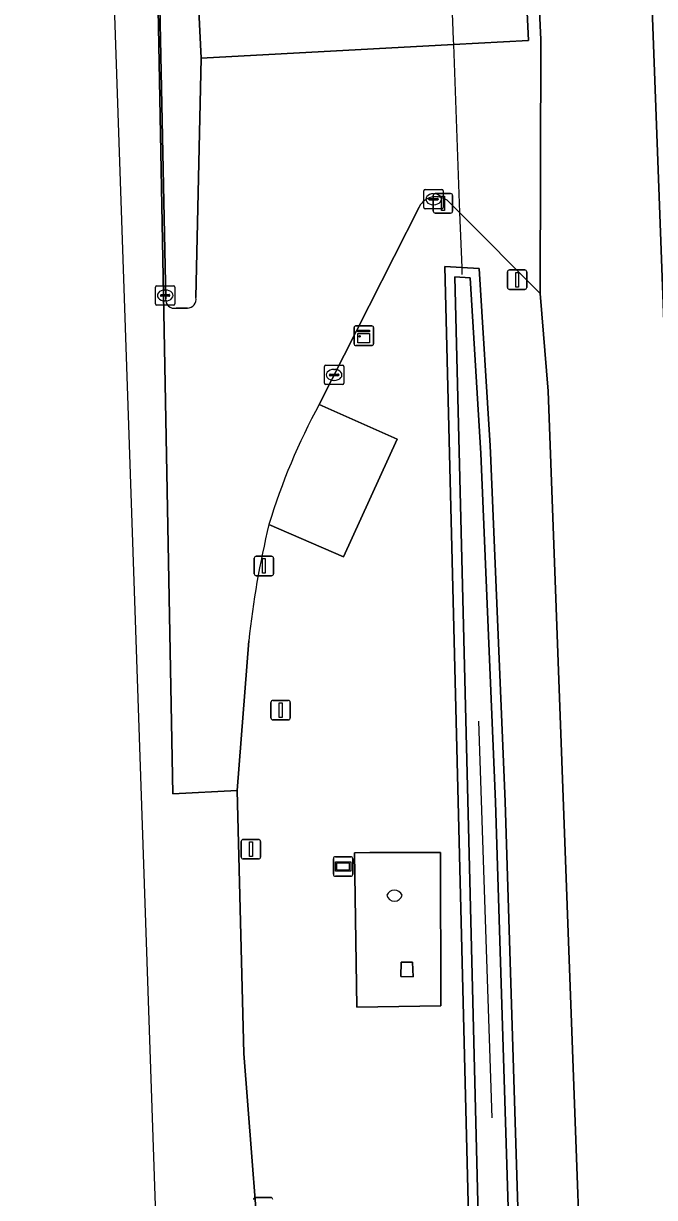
# Model space of a CAD drawing. Extents: x 162510 to 163918, y 388494 to 389774.
# Drawn here: x 162522.8 to 162555.2, y 388847.4 to 388907.7 of the extents above; entities that cross this region are included whole.
import ezdxf

# ---------------------------------------------------------------- set-up
doc = ezdxf.new("R2010")
doc.units = 0
for name, color, linetype in [('IMGEO_Berm_groen', 7, 'Continuous'), ('IMGEO_Duiker', 7, 'Continuous'), ('IMGEO_Hek', 7, 'Continuous'), ('IMGEO_Kast', 7, 'Continuous'), ('IMGEO_Kolk', 7, 'Continuous'), ('IMGEO_Lichtmast', 7, 'Continuous'), ('IMGEO_Oever', 7, 'Continuous'), ('IMGEO_Opslagtank', 7, 'Continuous'), ('IMGEO_Parkeervlak_open', 7, 'Continuous'), ('IMGEO_Rijbaan_lokaal_gesloten', 7, 'Continuous'), ('IMGEO_Rijbaan_lokaal_open', 7, 'Continuous'), ('IMGEO_Rijbaan_regionaal_gesloten', 7, 'Continuous'), ('IMGEO_Verklikker', 7, 'Continuous'), ('IMGEO_Vlaggenmast', 7, 'Continuous'), ('IMGEO_Voetpad_open', 7, 'Continuous'), ('IMGEO_Waterloop', 7, 'Continuous')]:
    doc.layers.add(name, color=color, linetype=linetype)

msp = doc.modelspace()

# ---------------------------------------------------------------- linework, layer by layer
at = {"layer": 'IMGEO_Berm_groen'}
for points in [[(162549.626, 389079.22), (162550.263, 389055.871), (162552.144, 389000), (162554.359, 388928.112), (162555.469, 388898.319), (162558.904, 388806.077), (162560.995, 388750), (162561.443, 388736.386)], [(162543.128, 388898.237), (162538.005, 388888.106), (162542, 388886.33), (162539.247, 388880.28), (162535.427, 388881.95)], [(162552.828, 388805.923), (162549.76, 388888.779), (162549.343, 388893.807), (162545.214, 388897.949), (162544.743, 388898.421)], [(162534.385, 388875.971), (162533.787, 388868.298), (162534.144, 388854.798), (162535.138, 388841.76), (162536.465, 388815.522), (162536.542, 388808.752), (162537.511, 388784.762), (162537.76, 388773.477)]]:
    msp.add_lwpolyline(points, dxfattribs=at)
for points in [[(162545.588, 388849.872), (162544.454, 388895.182), (162545.319, 388895.129), (162546.216, 388895.073), (162546.775, 388885.982), (162546.798, 388885.614), (162547.546, 388867.735), (162548.858, 388826.082), (162549.31, 388805.738), (162549.244, 388787.906), (162548.045, 388767.251), (162548.155, 388764.889), (162551.164, 388754.334), (162551.833, 388750), (162553.008, 388720.38), (162552.857, 388710.388), (162549.435, 388710.21), (162547.772, 388750), (162547.303, 388754.167), (162545.86, 388760.08), (162545.343, 388762.821), (162545.081, 388765.132), (162546.372, 388788.378), (162546.693, 388805.703)], [(162539.94, 388857.173), (162539.808, 388865.099), (162540.602, 388865.103), (162544.222, 388865.119), (162544.25, 388857.235)]]:
    msp.add_lwpolyline(points, close=True, dxfattribs=at)
for centre, radius, start, end in [((162543.998, 388897.783), 0.981, 40.54379, 152.45579), ((162581.424, 388870.853), 47.317, 166.43692, 173.79103)]:
    msp.add_arc(centre, radius, start, end, dxfattribs=at)
at = {"layer": 'IMGEO_Duiker'}
for points in [[(162543.608, 388941.114), (162543.637, 388940.341), (162544.076, 388928.528), (162544.204, 388925.086), (162544.265, 388923.449), (162544.49, 388917.392), (162544.51, 388916.869), (162544.884, 388906.812), (162544.893, 388906.576), (162545.214, 388897.949), (162545.319, 388895.129), (162545.332, 388894.768)], [(162546.875, 388851.494), (162546.19, 388871.851)]]:
    msp.add_lwpolyline(points, dxfattribs=at)
at = {"layer": 'IMGEO_Hek'}
for points in [[(162540.602, 388865.103), (162544.222, 388865.119), (162544.25, 388857.235), (162539.94, 388857.173), (162539.808, 388865.099)], [(162539.808, 388865.099), (162540.602, 388865.103)]]:
    msp.add_lwpolyline(points, dxfattribs=at)
at = {"layer": 'IMGEO_Kast'}
for p, q in [((162539.798, 388891.208), (162539.798, 388892.049)), ((162539.798, 388892.049), (162539.798, 388891.208)), ((162539.873, 388892.133), (162540.714, 388892.133)), ((162540.714, 388892.133), (162539.873, 388892.133)), ((162540.798, 388892.058), (162540.798, 388891.217)), ((162540.798, 388891.217), (162540.798, 388892.058)), ((162540.723, 388891.133), (162539.882, 388891.133)), ((162539.882, 388891.133), (162540.723, 388891.133))]:
    msp.add_line(p, q, dxfattribs=at)
for points in [[(162539.993, 388891.923), (162540.593, 388891.923), (162540.593, 388891.838), (162539.993, 388891.838), (162539.993, 388891.923)], [(162539.993, 388891.748), (162540.593, 388891.748), (162540.593, 388891.259), (162539.993, 388891.259), (162539.993, 388891.748)]]:
    msp.add_lwpolyline(points, dxfattribs=at)
msp.add_circle((162540.077, 388891.597), 0.0377, dxfattribs=at)
for centre, start, end in [((162539.876, 388892.055), 92.4484, 184.28452), ((162539.876, 388892.055), 92.4484, 184.28452), ((162540.72, 388892.055), 2.4484, 94.28452), ((162540.72, 388892.055), 2.4484, 94.28452), ((162539.876, 388891.211), 182.4484, 274.28452), ((162539.876, 388891.211), 182.4484, 274.28452), ((162540.72, 388891.211), 272.4484, 4.28452), ((162540.72, 388891.211), 272.4484, 4.28452)]:
    msp.add_arc(centre, 0.0779, start, end, dxfattribs=at)
at = {"layer": 'IMGEO_Kolk'}
for p, q in [((162543.374, 388898.21), (162543.374, 388899.062)), ((162543.449, 388899.136), (162544.301, 388899.136)), ((162543.633, 388898.63), (162543.633, 388898.642)), ((162543.676, 388898.679), (162544.074, 388898.679)), ((162543.862, 388898.916), (162543.887, 388898.916)), ((162544.117, 388898.642), (162544.117, 388898.63)), ((162544.375, 388899.062), (162544.375, 388898.21)), ((162544.301, 388898.136), (162543.449, 388898.136)), ((162544.071, 388898.593), (162543.673, 388898.593)), ((162543.885, 388898.356), (162543.86, 388898.356)), ((162529.598, 388893.272), (162529.598, 388894.124)), ((162529.673, 388894.198), (162530.525, 388894.198)), ((162530.086, 388893.978), (162530.111, 388893.978)), ((162530.599, 388894.124), (162530.599, 388893.272)), ((162529.857, 388893.692), (162529.857, 388893.704)), ((162530.295, 388893.655), (162529.897, 388893.655)), ((162529.9, 388893.741), (162530.298, 388893.741)), ((162530.109, 388893.418), (162530.084, 388893.418)), ((162530.341, 388893.704), (162530.341, 388893.692)), ((162530.525, 388893.198), (162529.673, 388893.198)), ((162538.269, 388889.195), (162538.269, 388890.047)), ((162538.344, 388890.121), (162539.196, 388890.121)), ((162538.528, 388889.615), (162538.528, 388889.627)), ((162538.571, 388889.664), (162538.969, 388889.664)), ((162538.757, 388889.901), (162538.782, 388889.901)), ((162539.012, 388889.627), (162539.012, 388889.615)), ((162539.27, 388890.047), (162539.27, 388889.195)), ((162539.196, 388889.121), (162538.344, 388889.121)), ((162538.966, 388889.578), (162538.568, 388889.578)), ((162538.78, 388889.341), (162538.755, 388889.341))]:
    msp.add_line(p, q, dxfattribs=at)
for points in [[(162543.374, 388898.21), (162543.374, 388899.062)], [(162543.449, 388899.136), (162544.301, 388899.136)], [(162544.375, 388899.062), (162544.375, 388898.21)], [(162544.301, 388898.136), (162543.449, 388898.136)], [(162529.598, 388893.272), (162529.598, 388894.124)], [(162529.673, 388894.198), (162530.525, 388894.198)], [(162530.599, 388894.124), (162530.599, 388893.272)], [(162530.525, 388893.198), (162529.673, 388893.198)], [(162538.269, 388889.195), (162538.269, 388890.047)], [(162538.344, 388890.121), (162539.196, 388890.121)], [(162539.27, 388890.047), (162539.27, 388889.195)], [(162539.196, 388889.121), (162538.344, 388889.121)]]:
    msp.add_lwpolyline(points, dxfattribs=at)
for centre, radius, start, end in [((162543.451, 388899.06), 0.0765, 91.55205, 178.44795), ((162543.451, 388899.06), 0.0765, 91.55205, 178.44795), ((162543.673, 388898.639), 0.0403, 85.87752, 175.75265), ((162543.67, 388898.629), 0.0366, 178.93798, 274.71019), ((162544.074, 388898.636), 0.043, 264.86636, 352.45326), ((162544.078, 388898.641), 0.0386, 1.73085, 96.63898), ((162544.299, 388899.06), 0.0765, 1.55205, 88.44795), ((162544.299, 388899.06), 0.0765, 1.55205, 88.44795), ((162543.451, 388898.212), 0.0765, 181.55205, 268.44795), ((162543.451, 388898.212), 0.0765, 181.55205, 268.44795), ((162544.299, 388898.212), 0.0765, 271.55205, 358.44795), ((162544.299, 388898.212), 0.0765, 271.55205, 358.44795), ((162529.675, 388894.122), 0.0765, 91.55205, 178.44795), ((162529.675, 388894.122), 0.0765, 91.55205, 178.44795), ((162530.523, 388894.122), 0.0765, 1.55205, 88.44795), ((162530.523, 388894.122), 0.0765, 1.55205, 88.44795), ((162529.675, 388893.274), 0.0765, 181.55205, 268.44795), ((162529.675, 388893.274), 0.0765, 181.55205, 268.44795), ((162529.897, 388893.701), 0.0403, 85.87752, 175.75265), ((162529.894, 388893.691), 0.0366, 178.93798, 274.71019), ((162530.298, 388893.698), 0.043, 264.86636, 352.45326), ((162530.302, 388893.703), 0.0386, 1.73085, 96.63898), ((162530.523, 388893.274), 0.0765, 271.55205, 358.44795), ((162530.523, 388893.274), 0.0765, 271.55205, 358.44795), ((162538.346, 388890.045), 0.0765, 91.55205, 178.44795), ((162538.346, 388890.045), 0.0765, 91.55205, 178.44795), ((162538.568, 388889.624), 0.0403, 85.87752, 175.75265), ((162538.565, 388889.614), 0.0366, 178.93798, 274.71019), ((162538.969, 388889.621), 0.043, 264.86636, 352.45326), ((162538.973, 388889.626), 0.0386, 1.73085, 96.63898), ((162539.194, 388890.045), 0.0765, 1.55205, 88.44795), ((162539.194, 388890.045), 0.0765, 1.55205, 88.44795), ((162538.346, 388889.197), 0.0765, 181.55205, 268.44795), ((162538.346, 388889.197), 0.0765, 181.55205, 268.44795), ((162539.194, 388889.197), 0.0765, 271.55205, 358.44795), ((162539.194, 388889.197), 0.0765, 271.55205, 358.44795)]:
    msp.add_arc(centre, radius, start, end, dxfattribs=at)
for centre, major_axis, ratio, start_param, end_param in [((162543.861, 388898.636), (-0.387, 0.002), 0.722429, 4.712389, 7.853982), ((162543.886, 388898.636), (-0.39, 0.002), 0.717154, 1.570796, 4.712389), ((162530.085, 388893.698), (-0.387, 0.002), 0.722429, 4.712389, 7.853982), ((162530.11, 388893.698), (-0.39, 0.002), 0.717154, 1.570796, 4.712389), ((162538.756, 388889.621), (-0.387, 0.002), 0.722429, 4.712389, 7.853982), ((162538.781, 388889.621), (-0.39, 0.002), 0.717154, 1.570796, 4.712389)]:
    msp.add_ellipse(centre, major_axis=major_axis, ratio=ratio, start_param=start_param, end_param=end_param, dxfattribs=at)
at = {"layer": 'IMGEO_Lichtmast'}
for p, q in [((162543.862, 388898.027), (162543.862, 388898.827)), ((162543.862, 388898.827), (162543.862, 388898.027)), ((162543.962, 388898.927), (162544.752, 388898.927)), ((162544.752, 388898.927), (162543.962, 388898.927)), ((162544.852, 388898.827), (162544.852, 388898.027)), ((162544.852, 388898.027), (162544.852, 388898.827)), ((162544.752, 388897.927), (162543.962, 388897.927)), ((162543.962, 388897.927), (162544.752, 388897.927)), ((162547.67, 388894.107), (162547.67, 388894.907)), ((162547.67, 388894.907), (162547.67, 388894.107)), ((162547.77, 388895.007), (162548.56, 388895.007)), ((162548.56, 388895.007), (162547.77, 388895.007)), ((162548.66, 388894.907), (162548.66, 388894.107)), ((162548.66, 388894.107), (162548.66, 388894.907)), ((162548.56, 388894.007), (162547.77, 388894.007)), ((162547.77, 388894.007), (162548.56, 388894.007)), ((162534.669, 388879.418), (162534.669, 388880.218)), ((162534.669, 388880.218), (162534.669, 388879.418)), ((162534.769, 388880.318), (162535.559, 388880.318)), ((162535.559, 388880.318), (162534.769, 388880.318)), ((162535.659, 388880.218), (162535.659, 388879.418)), ((162535.659, 388879.418), (162535.659, 388880.218)), ((162535.559, 388879.318), (162534.769, 388879.318)), ((162534.769, 388879.318), (162535.559, 388879.318)), ((162534.002, 388864.88), (162534.002, 388865.68)), ((162534.002, 388865.68), (162534.002, 388864.88)), ((162534.102, 388865.78), (162534.892, 388865.78)), ((162534.892, 388865.78), (162534.102, 388865.78)), ((162534.992, 388865.68), (162534.992, 388864.88)), ((162534.992, 388864.88), (162534.992, 388865.68)), ((162534.892, 388864.78), (162534.102, 388864.78)), ((162534.102, 388864.78), (162534.892, 388864.78)), ((162534.73, 388847.406), (162535.52, 388847.406)), ((162535.52, 388847.406), (162534.73, 388847.406))]:
    msp.add_line(p, q, dxfattribs=at)
for points in [[(162544.282, 388898.802), (162544.432, 388898.802), (162544.432, 388898.052), (162544.282, 388898.052), (162544.282, 388898.802)], [(162548.09, 388894.882), (162548.24, 388894.882), (162548.24, 388894.132), (162548.09, 388894.132), (162548.09, 388894.882)], [(162535.089, 388880.193), (162535.239, 388880.193), (162535.239, 388879.443), (162535.089, 388879.443), (162535.089, 388880.193)], [(162534.422, 388865.655), (162534.572, 388865.655), (162534.572, 388864.905), (162534.422, 388864.905), (162534.422, 388865.655)]]:
    msp.add_lwpolyline(points, dxfattribs=at)
for centre, start, end in [((162543.962, 388898.827), 90, 180), ((162543.962, 388898.827), 90, 180), ((162544.752, 388898.827), 0, 90), ((162544.752, 388898.827), 360, 90), ((162543.962, 388898.027), 180, 270), ((162543.962, 388898.027), 180, 270), ((162544.752, 388898.027), 270, 0), ((162544.752, 388898.027), 270, 0), ((162547.77, 388894.907), 90, 180), ((162547.77, 388894.907), 90, 180), ((162548.56, 388894.907), 0, 90), ((162548.56, 388894.907), 360, 90), ((162547.77, 388894.107), 180, 270), ((162547.77, 388894.107), 180, 270), ((162548.56, 388894.107), 270, 0), ((162548.56, 388894.107), 270, 0), ((162534.769, 388880.218), 90, 180), ((162534.769, 388880.218), 90, 180), ((162535.559, 388880.218), 0, 90), ((162535.559, 388880.218), 360, 90), ((162534.769, 388879.418), 180, 270), ((162534.769, 388879.418), 180, 270), ((162535.559, 388879.418), 270, 0), ((162535.559, 388879.418), 270, 0), ((162534.102, 388865.68), 90, 180), ((162534.102, 388865.68), 90, 180), ((162534.892, 388865.68), 0, 90), ((162534.892, 388865.68), 360, 90), ((162534.102, 388864.88), 180, 270), ((162534.102, 388864.88), 180, 270), ((162534.892, 388864.88), 270, 0), ((162534.892, 388864.88), 270, 0), ((162534.73, 388847.306), 90, 180), ((162534.73, 388847.306), 90, 180), ((162535.52, 388847.306), 0, 90), ((162535.52, 388847.306), 360, 90)]:
    msp.add_arc(centre, 0.1, start, end, dxfattribs=at)
at = {"layer": 'IMGEO_Oever'}
for points in [[(162548.858, 388826.082), (162547.546, 388867.735), (162546.798, 388885.614), (162546.775, 388885.982), (162546.216, 388895.073), (162545.319, 388895.129), (162544.454, 388895.182), (162545.588, 388849.872), (162546.693, 388805.703), (162546.372, 388788.378), (162545.081, 388765.132), (162545.343, 388762.821), (162545.86, 388760.08), (162547.303, 388754.167), (162547.772, 388750), (162549.435, 388710.21), (162552.857, 388710.388), (162553.008, 388720.38), (162551.833, 388750), (162551.164, 388754.334), (162548.155, 388764.889), (162548.045, 388767.251), (162549.244, 388787.906), (162549.31, 388805.738)], [(162547.05, 388867.717), (162548.362, 388826.069), (162548.814, 388805.733), (162548.748, 388787.921), (162547.548, 388767.254), (162547.662, 388764.808), (162550.678, 388754.228), (162551.338, 388749.952), (162552.512, 388720.374), (162552.368, 388710.859), (162549.91, 388710.732), (162548.267, 388750.038), (162547.793, 388754.254), (162546.345, 388760.185), (162545.834, 388762.895), (162545.579, 388765.146), (162546.868, 388788.36), (162547.189, 388805.705), (162546.084, 388849.884), (162544.964, 388894.654), (162545.748, 388894.605), (162546.302, 388885.588)]]:
    msp.add_lwpolyline(points, close=True, dxfattribs=at)
at = {"layer": 'IMGEO_Opslagtank'}
msp.add_lwpolyline([(162542.795, 388859.478), (162542.204, 388859.478), (162542.195, 388858.749), (162542.823, 388858.739)], close=True, dxfattribs=at)
for centre, radius, start, end in [((162541.863, 388862.747), 0.431, 24.51718, 155.48282), ((162541.863, 388863.016), 0.403, 192.85857, 347.14143)]:
    msp.add_arc(centre, radius, start, end, dxfattribs=at)
at = {"layer": 'IMGEO_Parkeervlak_open'}
msp.add_lwpolyline([(162535.427, 388881.95), (162539.247, 388880.28), (162542, 388886.33), (162538.005, 388888.106)], dxfattribs=at)
msp.add_arc((162566.792, 388872.433), 32.778, 151.43386, 163.12037, dxfattribs=at)
at = {"layer": 'IMGEO_Rijbaan_lokaal_gesloten'}
for points in [[(162552.144, 389000), (162550.263, 389055.871), (162549.626, 389079.22), (162548.836, 389103.513), (162542.643, 389103.346), (162542.794, 389097.755), (162542.807, 389085.766), (162543.035, 389082.812), (162543.082, 389082.281), (162543.807, 389066.604), (162545.973, 389000), (162547.592, 388951.292), (162547.973, 388940.397), (162548.457, 388926.534), (162549.378, 388906.825), (162549.343, 388893.807), (162549.76, 388888.779), (162552.828, 388805.923), (162558.904, 388806.077), (162555.469, 388898.319), (162554.359, 388928.112)], [(162548.747, 388906.784), (162548.231, 388917.583), (162544.49, 388917.392), (162531.416, 388916.726), (162531.94, 388905.879), (162544.893, 388906.576)]]:
    msp.add_lwpolyline(points, close=True, dxfattribs=at)
at = {"layer": 'IMGEO_Rijbaan_lokaal_open'}
for points in [[(162544.743, 388898.421), (162545.214, 388897.949), (162549.343, 388893.807), (162549.378, 388906.825), (162548.457, 388926.534), (162547.197, 388926.503), (162546.717, 388926.017), (162544.265, 388923.449), (162541.53, 388920.585), (162533.388, 388928.227), (162529.768, 388931.618), (162530.757, 388932.669), (162530.043, 388934.731), (162529.193, 388937.678), (162530.485, 388868.12), (162533.787, 388868.298), (162534.385, 388875.971)], [(162530.124, 388893.52), (162529.574, 388920.976)], [(162531.202, 388921.043), (162531.416, 388916.726), (162544.49, 388917.392), (162548.231, 388917.583), (162548.747, 388906.784), (162544.893, 388906.576), (162531.94, 388905.879), (162531.678, 388893.59)], [(162538.005, 388888.106), (162543.128, 388898.237)], [(162531.238, 388893.051), (162530.659, 388893.047)]]:
    msp.add_lwpolyline(points, dxfattribs=at)
for centre, radius, start, end in [((162543.998, 388897.783), 0.981, 40.54379, 152.45579), ((162530.572, 388893.488), 0.45, 175.92885, 281.11057), ((162531.24, 388893.499), 0.448, 269.75336, 11.79529), ((162566.792, 388872.433), 32.778, 151.43386, 163.12037), ((162581.424, 388870.853), 47.317, 166.43692, 173.79103)]:
    msp.add_arc(centre, radius, start, end, dxfattribs=at)
at = {"layer": 'IMGEO_Rijbaan_regionaal_gesloten'}
msp.add_lwpolyline([(162537.76, 388773.477), (162537.511, 388784.762), (162536.542, 388808.752), (162536.465, 388815.522), (162535.138, 388841.76), (162534.144, 388854.798), (162533.787, 388868.298), (162530.485, 388868.12), (162529.193, 388937.678), (162528.839, 388941.677), (162528.689, 388944.843), (162528.341, 388968.251), (162528.084, 389000), (162528.308, 389035.787), (162529.495, 389069.241), (162530.272, 389081.426), (162530.847, 389090.437), (162531.162, 389094.886), (162529.323, 389094.968), (162524.33, 389000.689), (162530.479, 388820.962), (162524.933, 388693.486), (162522.824, 388687.961)], dxfattribs=at)
at = {"layer": 'IMGEO_Verklikker'}
for p, q in [((162538.834, 388864.893), (162539.624, 388864.893)), ((162539.624, 388864.893), (162538.834, 388864.893)), ((162538.734, 388863.993), (162538.734, 388864.793)), ((162538.734, 388864.793), (162538.734, 388863.993)), ((162539.724, 388864.793), (162539.724, 388863.993)), ((162539.724, 388863.993), (162539.724, 388864.793)), ((162539.624, 388863.893), (162538.834, 388863.893)), ((162538.834, 388863.893), (162539.624, 388863.893))]:
    msp.add_line(p, q, dxfattribs=at)
for points in [[(162538.835, 388864.625), (162539.623, 388864.625), (162539.623, 388864.161), (162538.835, 388864.161), (162538.835, 388864.625)], [(162538.9, 388864.56), (162538.9, 388864.226), (162539.558, 388864.226), (162539.558, 388864.56), (162538.9, 388864.56)]]:
    msp.add_lwpolyline(points, dxfattribs=at)
for centre, start, end in [((162538.834, 388864.793), 90, 180), ((162538.834, 388864.793), 90, 180), ((162539.624, 388864.793), 0, 90), ((162539.624, 388864.793), 360, 90), ((162538.834, 388863.993), 180, 270), ((162538.834, 388863.993), 180, 270), ((162539.624, 388863.993), 270, 0), ((162539.624, 388863.993), 270, 0)]:
    msp.add_arc(centre, 0.1, start, end, dxfattribs=at)
at = {"layer": 'IMGEO_Vlaggenmast'}
for p, q in [((162535.526, 388872.017), (162535.526, 388872.817)), ((162535.526, 388872.817), (162535.526, 388872.017)), ((162535.626, 388872.917), (162536.416, 388872.917)), ((162536.416, 388872.917), (162535.626, 388872.917)), ((162536.516, 388872.817), (162536.516, 388872.017)), ((162536.516, 388872.017), (162536.516, 388872.817)), ((162536.416, 388871.917), (162535.626, 388871.917)), ((162535.626, 388871.917), (162536.416, 388871.917))]:
    msp.add_line(p, q, dxfattribs=at)
msp.add_lwpolyline([(162535.946, 388872.792), (162536.096, 388872.792), (162536.096, 388872.042), (162535.946, 388872.042), (162535.946, 388872.792)], dxfattribs=at)
for centre, start, end in [((162535.626, 388872.817), 90, 180), ((162535.626, 388872.817), 90, 180), ((162536.416, 388872.817), 0, 90), ((162536.416, 388872.817), 360, 90), ((162535.626, 388872.017), 180, 270), ((162535.626, 388872.017), 180, 270), ((162536.416, 388872.017), 270, 0), ((162536.416, 388872.017), 270, 0)]:
    msp.add_arc(centre, 0.1, start, end, dxfattribs=at)
at = {"layer": 'IMGEO_Voetpad_open'}
for points in [[(162529.574, 388920.976), (162530.124, 388893.52)], [(162531.678, 388893.59), (162531.94, 388905.879), (162531.416, 388916.726), (162531.202, 388921.043)], [(162530.659, 388893.047), (162531.238, 388893.051)]]:
    msp.add_lwpolyline(points, dxfattribs=at)
for points in [[(162544.222, 388865.119), (162540.602, 388865.103), (162539.808, 388865.099), (162539.94, 388857.173), (162544.25, 388857.235)], [(162542.795, 388859.478), (162542.823, 388858.739), (162542.195, 388858.749), (162542.204, 388859.478)]]:
    msp.add_lwpolyline(points, close=True, dxfattribs=at)
for centre, radius, start, end in [((162530.572, 388893.488), 0.45, 175.92885, 281.11057), ((162531.24, 388893.499), 0.448, 269.75336, 11.79529), ((162541.863, 388862.747), 0.431, 24.51718, 155.48282), ((162541.863, 388863.016), 0.403, 192.85857, 347.14143)]:
    msp.add_arc(centre, radius, start, end, dxfattribs=at)
at = {"layer": 'IMGEO_Waterloop'}
msp.add_lwpolyline([(162547.05, 388867.717), (162546.302, 388885.588), (162545.748, 388894.605), (162544.964, 388894.654), (162546.084, 388849.884), (162547.189, 388805.705), (162546.868, 388788.36), (162545.579, 388765.146), (162545.834, 388762.895), (162546.345, 388760.185), (162547.793, 388754.254), (162548.267, 388750.038), (162549.91, 388710.732), (162552.368, 388710.859), (162552.512, 388720.374), (162551.338, 388749.952), (162550.678, 388754.228), (162547.662, 388764.808), (162547.548, 388767.254), (162548.748, 388787.921), (162548.814, 388805.733), (162548.362, 388826.069)], close=True, dxfattribs=at)

doc.saveas('drawing.dxf')
